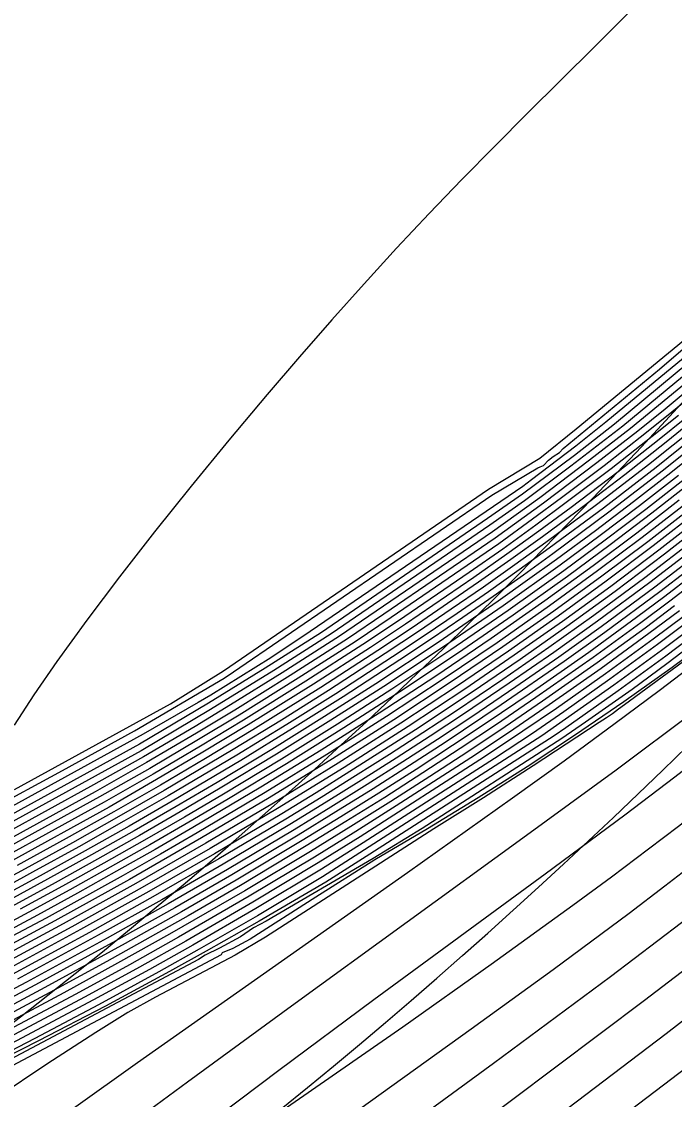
# Model space of a CAD drawing. Extents: x 2356077 to 2359823, y 225951 to 227822.
# Drawn here: x 2357645.82 to 2357656.02, y 226815.32 to 226832.16 of the extents above; entities that cross this region are included whole.
import ezdxf

# ---------------------------------------------------------------- set-up
doc = ezdxf.new("R2010")
doc.units = 0
for name, color, linetype in [('DTM Contours Major', 7, 'Continuous'), ('DTM Contours Minor', 7, 'Continuous'), ('Exist DTM Breakline', 7, 'Continuous'), ('Exist DTM Breakline Underwater', 7, 'Continuous'), ('Exist DTM Drainline', 7, 'Continuous')]:
    doc.layers.add(name, color=color, linetype=linetype)

msp = doc.modelspace()

# ---------------------------------------------------------------- linework, layer by layer
at = {"layer": 'DTM Contours Major'}
for points in [[(2357662.09, 226832.485), (2357661.411, 226831.699), (2357660.898, 226831.153), (2357658.684, 226828.861), (2357658.067, 226828.279), (2357657.447, 226827.714), (2357657.006, 226827.325), (2357656.563, 226826.952), (2357655.211, 226825.837), (2357654.397, 226825.208), (2357653.676, 226824.67), (2357653.133, 226824.287), (2357650.653, 226822.589), (2357649.761, 226822.02), (2357648.768, 226821.409), (2357647.684, 226820.765), (2357644.077, 226818.778), (2357643.149, 226818.298), (2357642.12, 226817.784), (2357641.06, 226817.271), (2357639.845, 226816.7), (2357638.593, 226816.144), (2357635.851, 226814.956), (2357634.569, 226814.405)], [(2357664.024, 226829.653), (2357663.52, 226829.119), (2357663.168, 226828.755), (2357662.6, 226828.183), (2357660.709, 226826.399), (2357660.129, 226825.857), (2357659.308, 226825.134), (2357658.571, 226824.506), (2357657.875, 226823.931), (2357657.363, 226823.519), (2357656.849, 226823.116), (2357656.332, 226822.72), (2357655.813, 226822.33), (2357655.069, 226821.788), (2357654.174, 226821.157), (2357653.945, 226821), (2357650.519, 226818.795), (2357649.502, 226818.188), (2357648.59, 226817.663), (2357647.963, 226817.312), (2357647.02, 226816.797), (2357646.025, 226816.269), (2357645.002, 226815.74)], [(2357665.139, 226829.612), (2357662.569, 226827.309), (2357661.84, 226826.661), (2357661.089, 226826.002), (2357660.322, 226825.339), (2357659.185, 226824.379), (2357659.117, 226824.316), (2357657.796, 226823.257), (2357657.129, 226822.733), (2357656.455, 226822.215), (2357655.775, 226821.7), (2357655.088, 226821.188), (2357654.291, 226820.604), (2357653.485, 226820.022), (2357651.849, 226818.858), (2357647.631, 226815.888), (2357646.63, 226815.175), (2357645.621, 226814.446)], [(2357665.212, 226827.67), (2357663.323, 226825.963), (2357663.053, 226825.482), (2357662.885, 226825.015), (2357662.62, 226824.641), (2357661.787, 226823.512), (2357661.553, 226822.989), (2357661.376, 226822.657), (2357660.406, 226821.83), (2357659.814, 226821.222), (2357659.45, 226820.867), (2357659.074, 226820.515), (2357658.686, 226820.166), (2357658.287, 226819.818), (2357657.599, 226819.242), (2357657.028, 226818.781), (2357656.125, 226818.075), (2357655.017, 226817.234), (2357653.189, 226815.88), (2357650.084, 226813.607), (2357649.236, 226812.968), (2357648.482, 226812.279), (2357647.599, 226811.612), (2357644.528, 226809.537)], [(2357656.179, 226825.95), (2357655.779, 226825.628), (2357655.135, 226825.123), (2357654.402, 226824.566), (2357653.9, 226824.197), (2357653.396, 226823.833), (2357652.881, 226823.47), (2357651.815, 226822.741), (2357651.267, 226822.377), (2357650.377, 226821.803), (2357649.356, 226821.167), (2357648.651, 226820.741), (2357647.928, 226820.315), (2357647.184, 226819.886), (2357645.618, 226819.02)], [(2357656.682, 226825.689), (2357655.961, 226825.108), (2357655.376, 226824.651), (2357654.781, 226824.2), (2357654.173, 226823.751), (2357653.723, 226823.427), (2357653.265, 226823.103), (2357652.323, 226822.456), (2357651.35, 226821.812), (2357650.55, 226821.299), (2357649.725, 226820.786), (2357648.873, 226820.271), (2357648.233, 226819.894), (2357647.578, 226819.516), (2357646.908, 226819.137), (2357646.224, 226818.758), (2357645.529, 226818.38)], [(2357656.197, 226824.627), (2357655.512, 226824.096), (2357654.816, 226823.573), (2357654.062, 226823.026), (2357653.245, 226822.452), (2357652.403, 226821.881), (2357651.518, 226821.299), (2357650.586, 226820.706), (2357649.621, 226820.113), (2357648.562, 226819.484), (2357647.988, 226819.151), (2357647.403, 226818.818), (2357646.201, 226818.152), (2357645.585, 226817.819)], [(2357656.34, 226824.071), (2357655.554, 226823.468), (2357654.755, 226822.877), (2357654.052, 226822.375), (2357653.334, 226821.876), (2357652.596, 226821.379), (2357652.086, 226821.043), (2357651.566, 226820.707), (2357651.036, 226820.371), (2357650.496, 226820.034), (2357649.946, 226819.698), (2357648.901, 226819.075), (2357647.905, 226818.501), (2357646.878, 226817.926), (2357645.614, 226817.24)], [(2357656.39, 226823.443), (2357655.943, 226823.102), (2357655.493, 226822.765), (2357654.746, 226822.222), (2357653.851, 226821.594), (2357653.239, 226821.177), (2357652.67, 226820.798), (2357652.087, 226820.418), (2357651.492, 226820.037), (2357650.884, 226819.657), (2357650.266, 226819.278), (2357649.236, 226818.662), (2357648.419, 226818.188), (2357647.148, 226817.473), (2357646.327, 226817.025), (2357645.483, 226816.573)]]:
    msp.add_lwpolyline(points, dxfattribs=at)
at = {"layer": 'DTM Contours Minor'}
for points in [[(2357655.837, 226832.827), (2357654.767, 226831.76), (2357653.723, 226830.726), (2357653.208, 226830.211), (2357652.697, 226829.69), (2357652.186, 226829.157), (2357651.677, 226828.613), (2357651.169, 226828.059), (2357650.663, 226827.494), (2357650.158, 226826.918), (2357649.653, 226826.329), (2357649.056, 226825.618), (2357648.467, 226824.9), (2357647.895, 226824.184), (2357647.349, 226823.482), (2357646.838, 226822.803), (2357646.369, 226822.158), (2357646.01, 226821.639), (2357645.703, 226821.165)], [(2357649.13, 226821.995), (2357653.164, 226824.756), (2357653.88, 226825.184), (2357653.918, 226825.201), (2357653.969, 226825.218), (2357654.051, 226825.306), (2357654.123, 226825.362), (2357654.221, 226825.426), (2357654.277, 226825.485), (2357655.781, 226826.726), (2357656.264, 226827.136), (2357656.751, 226827.563), (2357657.507, 226828.242), (2357658.042, 226828.739), (2357658.656, 226829.327), (2357659.261, 226829.943), (2357660.533, 226831.265), (2357661.164, 226831.97), (2357661.905, 226832.834)], [(2357662.028, 226832.585), (2357661.343, 226831.789), (2357660.81, 226831.223), (2357658.51, 226828.842), (2357657.963, 226828.326), (2357657.402, 226827.815), (2357656.946, 226827.411), (2357655.079, 226825.868), (2357654.454, 226825.379), (2357653.645, 226824.774), (2357653.097, 226824.391), (2357650.501, 226822.614), (2357649.625, 226822.055), (2357648.737, 226821.508), (2357647.66, 226820.87), (2357643.9, 226818.802), (2357642.936, 226818.306), (2357641.719, 226817.703), (2357641.094, 226817.402), (2357639.829, 226816.808), (2357638.526, 226816.233), (2357635.666, 226814.995), (2357634.317, 226814.418)], [(2357661.843, 226832.533), (2357661.27, 226831.869), (2357660.719, 226831.29), (2357658.328, 226828.816), (2357657.858, 226828.373), (2357657.369, 226827.925), (2357656.896, 226827.506), (2357654.946, 226825.897), (2357654.477, 226825.521), (2357653.784, 226824.998), (2357653.646, 226824.895), (2357650.328, 226822.625), (2357649.714, 226822.216), (2357648.772, 226821.633), (2357648.578, 226821.516), (2357647.719, 226821.023), (2357643.714, 226818.821), (2357642.357, 226818.142), (2357641.271, 226817.619), (2357639.528, 226816.812), (2357637.986, 226816.126), (2357636.372, 226815.431), (2357634.693, 226814.731)], [(2357662.395, 226832.502), (2357662.06, 226832.107), (2357661.561, 226831.536), (2357661.077, 226831.016), (2357659.004, 226828.874), (2357658.279, 226828.189), (2357657.558, 226827.533), (2357657.14, 226827.166), (2357656.721, 226826.806), (2357655.871, 226826.102), (2357655.443, 226825.758), (2357654.804, 226825.26), (2357653.969, 226824.631), (2357653.217, 226824.086), (2357651.479, 226822.897), (2357650.908, 226822.511), (2357650.016, 226821.94), (2357649.148, 226821.401), (2357648.551, 226821.04), (2357647.77, 226820.579), (2357646.966, 226820.125), (2357644.411, 226818.719)], [(2357648.971, 226822.015), (2357653.111, 226824.849), (2357653.915, 226825.337), (2357654.481, 226825.794), (2357656.686, 226827.612), (2357657.184, 226828.048), (2357657.749, 226828.581), (2357658.445, 226829.259), (2357659.873, 226830.737), (2357660.618, 226831.544), (2357661.371, 226832.405)], [(2357662, 226832.207), (2357661.484, 226831.615), (2357660.987, 226831.084), (2357658.849, 226828.872), (2357658.173, 226828.234), (2357657.5, 226827.621), (2357657.071, 226827.244), (2357656.641, 226826.877), (2357655.328, 226825.799), (2357654.69, 226825.302), (2357653.912, 226824.717), (2357653.174, 226824.186), (2357650.783, 226822.552), (2357649.891, 226821.982), (2357649.083, 226821.481), (2357648.528, 226821.145), (2357647.724, 226820.67), (2357646.896, 226820.208), (2357644.246, 226818.75)], [(2357663.933, 226829.7), (2357663.377, 226829.114), (2357662.987, 226828.715), (2357662.461, 226828.197), (2357660.608, 226826.449), (2357660.042, 226825.923), (2357659.229, 226825.208), (2357658.438, 226824.535), (2357657.745, 226823.966), (2357657.25, 226823.569), (2357656.752, 226823.18), (2357656.253, 226822.798), (2357655.751, 226822.422), (2357655.008, 226821.881), (2357654.288, 226821.373), (2357653.798, 226821.036), (2357653.205, 226820.645), (2357651.156, 226819.328), (2357650.502, 226818.914), (2357649.477, 226818.3), (2357648.492, 226817.729), (2357647.814, 226817.346), (2357646.94, 226816.872), (2357644.934, 226815.807)], [(2357664.086, 226829.587), (2357663.498, 226828.96), (2357662.765, 226828.21), (2357662.166, 226827.629), (2357660.218, 226825.795), (2357659.39, 226825.063), (2357658.549, 226824.346), (2357658.018, 226823.906), (2357657.487, 226823.477), (2357656.953, 226823.056), (2357655.881, 226822.242), (2357655.137, 226821.699), (2357654.32, 226821.123), (2357654.137, 226820.999), (2357651.259, 226819.149), (2357650.57, 226818.711), (2357649.531, 226818.103), (2357648.7, 226817.632), (2357648.129, 226817.317), (2357647.127, 226816.777), (2357646.084, 226816.233), (2357645.005, 226815.686)], [(2357663.823, 226829.194), (2357663.668, 226829.036), (2357663.418, 226828.769), (2357662.833, 226828.159), (2357662.216, 226827.538), (2357660.871, 226826.263), (2357660.247, 226825.674), (2357659.426, 226824.945), (2357658.692, 226824.315), (2357658.145, 226823.859), (2357657.594, 226823.414), (2357655.896, 226822.12), (2357655.357, 226821.721), (2357654.629, 226821.21), (2357654.257, 226820.956), (2357652.076, 226819.552), (2357651.309, 226819.083), (2357649.638, 226818.102), (2357649.44, 226817.997), (2357649.239, 226817.86), (2357648.911, 226817.68), (2357648.688, 226817.572), (2357648.581, 226817.504), (2357641.339, 226813.66)], [(2357664.689, 226827.948), (2357662.2, 226825.701), (2357661.697, 226825.203), (2357661.517, 226824.702), (2357661.307, 226824.442), (2357660.577, 226823.618), (2357660.425, 226823.375), (2357660.04, 226823.043), (2357659.671, 226822.666), (2357659.482, 226822.479), (2357659.096, 226822.109), (2357658.696, 226821.741), (2357658.283, 226821.375), (2357657.858, 226821.011), (2357657.421, 226820.647), (2357656.753, 226820.108), (2357656.079, 226819.582), (2357655.612, 226819.225), (2357655.033, 226818.791), (2357654.431, 226818.347), (2357653.153, 226817.424), (2357651.774, 226816.449), (2357649.837, 226815.102)], [(2357664.969, 226827.826), (2357662.751, 226825.823), (2357662.384, 226825.366), (2357662.253, 226825.003), (2357662.09, 226824.68), (2357661.303, 226823.7), (2357661.05, 226823.336), (2357660.901, 226823.017), (2357660.253, 226822.464), (2357660.032, 226822.25), (2357659.819, 226822.03), (2357659.452, 226821.666), (2357659.072, 226821.305), (2357658.679, 226820.947), (2357658.274, 226820.59), (2357657.858, 226820.235), (2357657.18, 226819.678), (2357656.407, 226819.065), (2357655.868, 226818.649), (2357655.309, 226818.225), (2357654.122, 226817.345), (2357652.842, 226816.415), (2357650.731, 226814.899)], [(2357663.869, 226827.59), (2357662.868, 226826.679), (2357661.054, 226825.041), (2357660.938, 226824.839), (2357660.884, 226824.687), (2357660.774, 226824.535), (2357660.115, 226823.864), (2357659.635, 226823.395), (2357659.143, 226822.932), (2357658.718, 226822.549), (2357658.28, 226822.168), (2357657.83, 226821.787), (2357657.366, 226821.407), (2357656.89, 226821.025), (2357656.023, 226820.351), (2357655.242, 226819.759), (2357653.997, 226818.837), (2357651.319, 226816.874), (2357649.839, 226815.772), (2357648.292, 226814.606), (2357647.466, 226813.977), (2357646.619, 226813.326), (2357645.756, 226812.652)], [(2357656.391, 226826.393), (2357655.975, 226826.053), (2357655.556, 226825.716), (2357654.916, 226825.215), (2357654.253, 226824.714), (2357653.801, 226824.38), (2357653.273, 226823.999), (2357651.593, 226822.846), (2357651.03, 226822.468), (2357650.139, 226821.896), (2357649.216, 226821.322), (2357648.58, 226820.938), (2357647.82, 226820.489), (2357647.037, 226820.043), (2357644.559, 226818.682)], [(2357656.668, 226826.219), (2357655.889, 226825.583), (2357655.243, 226825.075), (2357654.477, 226824.493), (2357653.953, 226824.106), (2357653.46, 226823.751), (2357652.957, 226823.396), (2357651.918, 226822.685), (2357651.384, 226822.33), (2357650.494, 226821.755), (2357649.429, 226821.09), (2357648.692, 226820.645), (2357647.986, 226820.229), (2357647.261, 226819.811), (2357646.514, 226819.392), (2357645.748, 226818.971)], [(2357656.077, 226826.002), (2357655.668, 226825.673), (2357655.026, 226825.17), (2357654.327, 226824.64), (2357653.85, 226824.288), (2357653.334, 226823.916), (2357652.81, 226823.55), (2357651.705, 226822.794), (2357651.15, 226822.424), (2357650.259, 226821.85), (2357649.285, 226821.244), (2357648.614, 226820.838), (2357647.873, 226820.401), (2357647.109, 226819.962), (2357644.703, 226818.641)], [(2357656.381, 226825.847), (2357655.613, 226825.231), (2357654.821, 226824.621), (2357654.006, 226824.017), (2357653.525, 226823.67), (2357653.033, 226823.322), (2357652.531, 226822.975), (2357652.02, 226822.628), (2357651.499, 226822.282), (2357650.61, 226821.706), (2357649.876, 226821.244), (2357649.121, 226820.782), (2357648.046, 226820.144), (2357647.339, 226819.737), (2357646.614, 226819.328), (2357645.874, 226818.92), (2357645.121, 226818.513)], [(2357656.481, 226825.794), (2357655.729, 226825.191), (2357654.907, 226824.556), (2357654.061, 226823.928), (2357653.59, 226823.589), (2357653.11, 226823.249), (2357652.62, 226822.91), (2357652.121, 226822.571), (2357651.614, 226822.233), (2357650.725, 226821.656), (2357649.964, 226821.177), (2357649.181, 226820.697), (2357648.107, 226820.06), (2357647.418, 226819.663), (2357646.712, 226819.264), (2357645.991, 226818.866), (2357645.258, 226818.469)], [(2357663.926, 226825.849), (2357663.677, 226825.472), (2357663.407, 226824.992), (2357663.117, 226824.583), (2357662.53, 226823.73), (2357662.265, 226823.221), (2357662.042, 226822.601), (2357661.826, 226822.276), (2357660.733, 226821.343), (2357660.45, 226821.084), (2357660.111, 226820.728), (2357659.762, 226820.379), (2357659.404, 226820.036), (2357659.039, 226819.699), (2357658.666, 226819.368), (2357657.998, 226818.796), (2357657.408, 226818.311), (2357656.495, 226817.588), (2357655.55, 226816.862), (2357650.7, 226813.218)], [(2357656.582, 226825.742), (2357655.846, 226825.15), (2357654.993, 226824.49), (2357654.117, 226823.839), (2357653.656, 226823.508), (2357653.187, 226823.176), (2357652.709, 226822.845), (2357652.223, 226822.514), (2357651.728, 226822.184), (2357650.839, 226821.606), (2357650.052, 226821.11), (2357649.241, 226820.613), (2357648.17, 226819.977), (2357647.497, 226819.589), (2357646.809, 226819.201), (2357646.108, 226818.812), (2357645.394, 226818.425)], [(2357656.307, 226824.981), (2357655.664, 226824.477), (2357655.011, 226823.98), (2357654.346, 226823.489), (2357653.499, 226822.884), (2357652.626, 226822.283), (2357651.725, 226821.683), (2357650.853, 226821.121), (2357649.954, 226820.56), (2357649.023, 226819.997), (2357648.429, 226819.647), (2357647.822, 226819.296), (2357647.204, 226818.945), (2357646.574, 226818.594), (2357645.932, 226818.243), (2357645.281, 226817.893)], [(2357656.077, 226825.066), (2357655.472, 226824.593), (2357654.857, 226824.126), (2357654.23, 226823.664), (2357653.343, 226823.03), (2357652.424, 226822.399), (2357651.476, 226821.769), (2357650.651, 226821.24), (2357649.801, 226820.71), (2357648.922, 226820.179), (2357648.298, 226819.811), (2357647.659, 226819.442), (2357647.006, 226819.073), (2357646.341, 226818.703), (2357645.664, 226818.334)], [(2357663.921, 226824.981), (2357663.62, 226824.537), (2357663.318, 226824.07), (2357663.021, 226823.579), (2357662.546, 226822.257), (2357662.294, 226821.91), (2357660.789, 226820.622), (2357660.464, 226820.273), (2357660.131, 226819.932), (2357659.79, 226819.597), (2357659.442, 226819.269), (2357659.088, 226818.946), (2357658.727, 226818.628), (2357658.1, 226818.095), (2357657.455, 226817.568), (2357656.79, 226817.042), (2357655.886, 226816.344), (2357652.401, 226813.7), (2357650.074, 226811.927), (2357649.38, 226811.344), (2357647.99, 226810.072), (2357647.167, 226809.447), (2357645.792, 226808.518)], [(2357656.192, 226825.024), (2357655.568, 226824.535), (2357654.934, 226824.053), (2357654.288, 226823.576), (2357653.421, 226822.957), (2357652.525, 226822.341), (2357651.6, 226821.726), (2357650.752, 226821.181), (2357649.877, 226820.635), (2357648.972, 226820.088), (2357648.363, 226819.729), (2357647.74, 226819.369), (2357647.105, 226819.009), (2357646.457, 226818.649), (2357645.798, 226818.289)], [(2357656.092, 226824.677), (2357655.426, 226824.162), (2357654.748, 226823.654), (2357653.994, 226823.106), (2357653.155, 226822.518), (2357652.291, 226821.932), (2357651.405, 226821.351), (2357650.496, 226820.774), (2357649.556, 226820.196), (2357648.495, 226819.565), (2357647.905, 226819.224), (2357647.303, 226818.882), (2357646.69, 226818.54), (2357646.067, 226818.198), (2357645.433, 226817.856)], [(2357656.303, 226824.576), (2357655.599, 226824.03), (2357654.884, 226823.493), (2357654.13, 226822.946), (2357653.334, 226822.387), (2357652.515, 226821.83), (2357651.631, 226821.248), (2357650.675, 226820.639), (2357649.686, 226820.03), (2357648.63, 226819.402), (2357647.503, 226818.755), (2357646.336, 226818.107), (2357645.065, 226817.424)], [(2357656.409, 226824.527), (2357655.686, 226823.964), (2357654.952, 226823.412), (2357654.199, 226822.865), (2357653.424, 226822.321), (2357652.628, 226821.779), (2357651.744, 226821.196), (2357650.765, 226820.572), (2357649.751, 226819.947), (2357648.697, 226819.32), (2357647.603, 226818.691), (2357646.47, 226818.061), (2357645.201, 226817.378)], [(2357656.516, 226824.477), (2357655.773, 226823.899), (2357655.02, 226823.332), (2357654.268, 226822.785), (2357653.514, 226822.256), (2357652.741, 226821.728), (2357651.858, 226821.145), (2357650.855, 226820.505), (2357649.816, 226819.864), (2357648.765, 226819.239), (2357647.703, 226818.628), (2357646.605, 226818.016), (2357645.338, 226817.332)], [(2357656.622, 226824.427), (2357655.861, 226823.833), (2357655.088, 226823.252), (2357654.336, 226822.705), (2357653.605, 226822.19), (2357652.854, 226821.678), (2357651.972, 226821.094), (2357650.945, 226820.438), (2357650.418, 226820.109), (2357649.881, 226819.781), (2357648.833, 226819.157), (2357647.804, 226818.564), (2357646.741, 226817.971), (2357645.476, 226817.286)], [(2357656.536, 226823.957), (2357655.709, 226823.321), (2357654.87, 226822.701), (2357654.211, 226822.229), (2357653.539, 226821.762), (2357652.849, 226821.295), (2357652.317, 226820.943), (2357651.772, 226820.59), (2357651.217, 226820.237), (2357650.651, 226819.884), (2357650.076, 226819.531), (2357649.036, 226818.911), (2357648.109, 226818.375), (2357647.153, 226817.838), (2357645.894, 226817.151), (2357645.106, 226816.733)], [(2357656.438, 226824.014), (2357655.631, 226823.395), (2357654.813, 226822.789), (2357654.132, 226822.302), (2357653.436, 226821.819), (2357652.722, 226821.337), (2357652.201, 226820.993), (2357651.669, 226820.648), (2357651.126, 226820.304), (2357650.574, 226819.959), (2357650.011, 226819.615), (2357648.969, 226818.993), (2357648.007, 226818.438), (2357647.015, 226817.882), (2357645.754, 226817.196)], [(2357663.778, 226823.938), (2357663.042, 226821.893), (2357662.749, 226821.534), (2357661.112, 226820.137), (2357660.804, 226819.806), (2357660.488, 226819.475), (2357660.166, 226819.151), (2357659.837, 226818.834), (2357659.501, 226818.522), (2357659.159, 226818.214), (2357658.827, 226817.924), (2357658.49, 226817.637), (2357657.798, 226817.066), (2357657.08, 226816.495), (2357656.213, 226815.824), (2357653.084, 226813.444), (2357650.919, 226811.78), (2357650.131, 226811.153), (2357647.899, 226809.111), (2357647.066, 226808.443), (2357646.177, 226807.842), (2357645.787, 226807.622)], [(2357659.669, 226823.893), (2357659.436, 226823.694), (2357658.758, 226823.25), (2357657.33, 226822.139), (2357656.329, 226821.376), (2357655.104, 226820.462), (2357653.65, 226819.398), (2357650.034, 226816.777), (2357648.41, 226815.587), (2357647.522, 226814.931), (2357646.61, 226814.251), (2357645.68, 226813.548), (2357644.74, 226812.823), (2357643.794, 226812.078), (2357642.851, 226811.314), (2357641.877, 226810.501), (2357640.916, 226809.676), (2357639.974, 226808.849), (2357639.055, 226808.027), (2357638.164, 226807.219), (2357636.739, 226805.911), (2357635.13, 226804.415)], [(2357656.212, 226823.572), (2357655.787, 226823.248), (2357654.927, 226822.612), (2357654.291, 226822.157), (2357653.312, 226821.48), (2357652.433, 226820.894), (2357651.876, 226820.532), (2357651.308, 226820.17), (2357650.729, 226819.808), (2357650.14, 226819.447), (2357649.103, 226818.828), (2357648.212, 226818.312), (2357647.293, 226817.795), (2357646.037, 226817.108), (2357645.23, 226816.679)], [(2357656.3, 226823.506), (2357655.864, 226823.174), (2357655.425, 226822.846), (2357654.677, 226822.302), (2357653.745, 226821.648), (2357653.107, 226821.215), (2357652.55, 226820.845), (2357651.981, 226820.474), (2357651.399, 226820.103), (2357650.806, 226819.732), (2357650.203, 226819.362), (2357649.17, 226818.745), (2357648.315, 226818.25), (2357647.435, 226817.753), (2357646.181, 226817.066), (2357645.356, 226816.625)], [(2357656.093, 226822.949), (2357655.618, 226822.594), (2357654.873, 226822.052), (2357654.06, 226821.481), (2357653.505, 226821.101), (2357652.909, 226820.702), (2357651.671, 226819.903), (2357651.039, 226819.502), (2357650.392, 226819.103), (2357649.373, 226818.492), (2357648.267, 226817.851), (2357647.505, 226817.42), (2357646.668, 226816.962), (2357643.942, 226815.515)], [(2357656.019, 226823.026), (2357655.557, 226822.68), (2357654.811, 226822.138), (2357653.956, 226821.537), (2357653.372, 226821.139), (2357652.79, 226820.75), (2357652.194, 226820.362), (2357651.584, 226819.97), (2357650.962, 226819.58), (2357650.329, 226819.191), (2357649.303, 226818.578), (2357648.128, 226817.9), (2357647.317, 226817.445), (2357646.479, 226816.984), (2357645.615, 226816.52)], [(2357656.173, 226822.874), (2357655.685, 226822.509), (2357654.941, 226821.968), (2357654.173, 226821.427), (2357653.65, 226821.068), (2357653.05, 226820.668), (2357651.109, 226819.42), (2357650.452, 226819.012), (2357649.431, 226818.4), (2357648.384, 226817.792), (2357647.662, 226817.383), (2357646.813, 226816.922), (2357643.941, 226815.397)], [(2357656.567, 226822.5), (2357655.978, 226822.065), (2357655.228, 226821.531), (2357654.454, 226821.002), (2357653.713, 226820.516), (2357652.948, 226820.031), (2357652.157, 226819.547), (2357651.338, 226819.061), (2357650.417, 226818.48), (2357649.388, 226817.821), (2357649.12, 226817.674), (2357648.952, 226817.61), (2357648.937, 226817.576), (2357642.568, 226814.195)], [(2357656.568, 226822.463), (2357655.238, 226821.481), (2357655.141, 226821.413), (2357655.047, 226821.34), (2357654.957, 226821.278), (2357654.841, 226821.208), (2357653.81, 226820.529), (2357653.036, 226820.031), (2357652.26, 226819.543), (2357649.627, 226817.851), (2357649.153, 226817.574), (2357647.911, 226816.914), (2357647.48, 226816.677), (2357646.978, 226816.363), (2357646.212, 226815.868), (2357645.434, 226815.349)], [(2357633.119, 226814.128), (2357640.348, 226817.262), (2357641.587, 226817.886), (2357642.875, 226818.549), (2357644.11, 226819.198), (2357645.301, 226819.833), (2357646.456, 226820.458), (2357647.583, 226821.074), (2357648.981, 226821.899), (2357649.13, 226821.995)], [(2357645.709, 226820.16), (2357648.146, 226821.5), (2357648.971, 226822.015)]]:
    msp.add_lwpolyline(points, dxfattribs=at)
at = {"layer": 'Exist DTM Breakline'}
for points in [[(2357560.647, 226784.157), (2357579.194, 226813.797), (2357610.316, 226806.105), (2357665.993, 226838.755), (2357684.212, 226874.582), (2357696.408, 226900.16)], [(2357603.707, 226758.395), (2357634.69, 226779.787), (2357686.009, 226803.72), (2357722.082, 226854.21), (2357734.02, 226881.496)]]:
    msp.add_spline(points, degree=3, dxfattribs=at)
at = {"layer": 'Exist DTM Breakline Underwater'}
for points in [[(2357599.673, 226759.537), (2357632.912, 226785.572), (2357686.254, 226809.636), (2357716.995, 226856.561), (2357730.688, 226885.555)], [(2357556.564, 226758.637), (2357564.307, 226781.559), (2357585.412, 226809.405), (2357614.858, 226803.405), (2357668.761, 226835.297), (2357689.369, 226869.515)]]:
    msp.add_spline(points, degree=3, dxfattribs=at)
at = {"layer": 'Exist DTM Drainline'}
msp.add_spline([(2357699.586, 226858.192), (2357670.366, 226820.782), (2357623.327, 226796.892), (2357587.218, 226772.268), (2357568.803, 226744.252), (2357555.19, 226717.62), (2357555.017, 226695.126), (2357553.473, 226672.759), (2357563.697, 226642.736), (2357576.526, 226627.993), (2357663.798, 226499.169), (2357732.721, 226415.647), (2357803.211, 226342.215), (2357874.586, 226264.309)], degree=3, dxfattribs=at)

doc.saveas('drawing.dxf')
